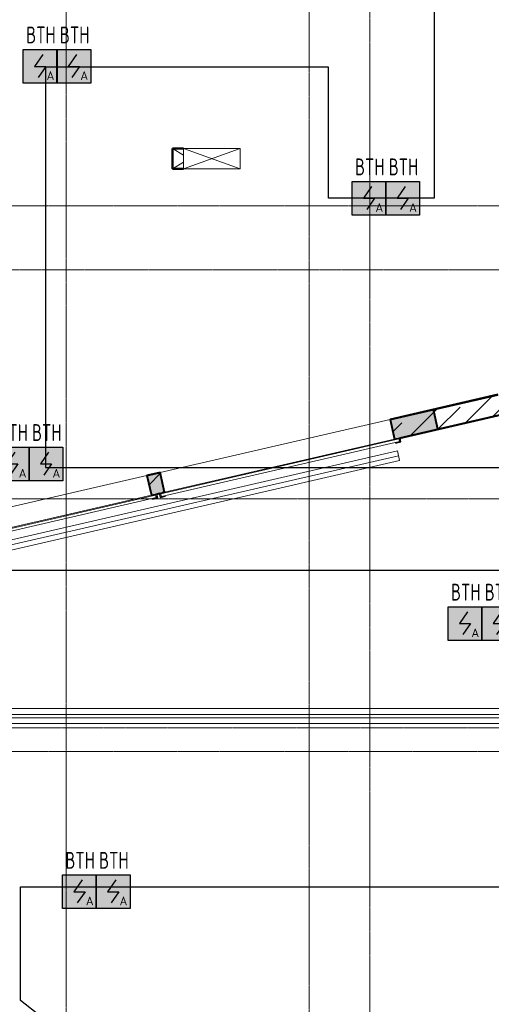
# Model space of a CAD drawing. Header units: millimetres. Extents: x -135639 to 224623, y -383017 to -59102.
# Tile 264 of 494: x 12723 to 19714, y -137025 to -122408. Entities that reach past the tile are written whole.
import ezdxf
from ezdxf.enums import TextEntityAlignment as Align

# ---------------------------------------------------------------- set-up
doc = ezdxf.new("R2010")
doc.units = ezdxf.units.MM
doc.linetypes.add('CONTINOUS', pattern=[0])
doc.linetypes.add('Линия сетки', pattern=[25, 20, -2.5, 0, -2.5])
for name, color, linetype, lineweight in [('A-000-M_MASS', 7, 'Continuous', 18), ('A-200-M_WALL', 7, 'Continuous', 18), ('A-200-M_WALL_EXT', 7, 'Continuous', 18), ('A-200-M_WALL_INT', 7, 'Continuous', 18), ('A-200-M_WALL_PAT', 7, 'Continuous', 40), ('A-314-M_WINDOW', 7, 'Continuous', 18), ('A-314-M_WINDOW_OPEN', 7, 'Continuous', 18), ('A-325-M_DOOR', 7, 'Continuous', 18), ('A-325-M_DOOR_OPENING', 7, 'Continuous', 18), ('M-567-M_MECH_EQP', 7, 'Continuous', 18), ('Z-030-M_GRID', 7, 'Continuous', 9), ('Z-060-M_DETAIL', 7, 'Continuous', 18), ('ПС', 7, 'Continuous', 40), ('СС-011-ПОЖ-СИГНАЛИЗАЦИЯ', 1, 'Continuous', 30)]:
    doc.layers.add(name, color=color, linetype=linetype, lineweight=lineweight)
doc.styles.add('1111', font='isocpeur.ttf')

# ---------------------------------------------------------------- blocks, each defined once
blk = doc.blocks.new('CP_ДШ_Hanytex_TopJoint 24C - CP_ДШ_Hanytex_TopJoint 24C-3950292-B1_-7_650_')
at = {"layer": 'A-000-M_MASS', "color": 253, "true_color": 0xaaaaaa}
for p, q in [((0, -25), (0, 110)), ((150, 110), (0, 110)), ((150, 25), (0, 25)), ((0, 25), (0, -25)), ((12200, 110), (190, 110)), ((12200, 25), (190, 25)), ((12200, 110), (12200, -25)), ((12200, -25), (12200, 25)), ((1722, -25), (12200, -25)), ((12200, -110), (1760, -110))]:
    blk.add_line(p, q, dxfattribs=at)
blk = doc.blocks.new('Канал RECYFIX - PolyMax Basic ЛВ-10_15_08-4253537-B1_-7_650_')
at = {"layer": 'M-567-M_MECH_EQP', "color": 253, "lineweight": 9, "true_color": 0xaaaaaa}
for p, q in [((0, 73), (7200, 73)), ((0, -73), (0, 73)), ((0, 0), (7200, 0)), ((7200, 73), (7200, -73)), ((7200, -73), (0, -73))]:
    blk.add_line(p, q, dxfattribs=at)
blk = doc.blocks.new('101_Ворота рулонные - 3500х2470_h__EI60-4209125-B1_-7_650_')
at = {"layer": 'A-325-M_DOOR', "color": 253, "lineweight": 30, "true_color": 0xaaaaaa}
for p, q in [((-1750, -150), (-1830, -150)), ((-1830, -150), (-1830, -210)), ((-1830, -210), (-1750, -210)), ((-1828, -208), (-1828, -152)), ((-1828, -152), (-1750, -152)), ((-1750, -208), (-1828, -208)), ((-1750, -152), (-1750, -150)), ((-1750, -210), (-1750, -208)), ((1830, -150), (1750, -150)), ((1750, -150), (1750, -152)), ((1750, -152), (1828, -152)), ((1750, -208), (1750, -210)), ((1828, -208), (1750, -208)), ((1750, -210), (1830, -210)), ((1828, -152), (1828, -208)), ((1830, -210), (1830, -150))]:
    blk.add_line(p, q, dxfattribs=at)
at = {"layer": 'A-325-M_DOOR', "color": 253, "true_color": 0xaaaaaa}
for p, q in [((-1810, -200), (-1810, -160)), ((1810, -160), (-1810, -160)), ((-1810, -200), (1810, -200)), ((1810, -160), (1810, -200))]:
    blk.add_line(p, q, dxfattribs=at)
blk = doc.blocks.new('135_SLK_GD_AR_rvt-1-B1_-7_650_')
at = {"layer": 'A-200-M_WALL_PAT', "lineweight": 18, "true_color": 0xcbcbcb}
h = blk.add_hatch(color=9, dxfattribs=at)
h.paths.add_polyline_path([(19247, 62529), (19403, 62565), (19336, 62857), (19179, 62821), (19242, 62547)])
h.paths.add_polyline_path([(22814, 63352), (23009, 63397), (22941, 63689), (22746, 63644), (22813, 63356)])
h.paths.add_polyline_path([(26419, 64184), (27061, 64332), (26994, 64625), (26352, 64476), (26418, 64188)])
at = {"layer": 'A-200-M_WALL', "color": 253, "lineweight": 40, "true_color": 0xaaaaaa}
for p, q in [((26994, 64625), (26352, 64476)), ((27061, 64332), (26994, 64625)), ((26352, 64476), (26419, 64184)), ((26497, 64202), (27061, 64332)), ((22941, 63689), (22746, 63644)), ((22746, 63644), (22814, 63352)), ((23009, 63397), (22941, 63689)), ((22892, 63370), (22931, 63379))]:
    blk.add_line(p, q, dxfattribs=at)
at = {"layer": 'A-200-M_WALL_INT', "color": 253, "lineweight": 40, "true_color": 0xaaaaaa}
for p, q in [((27948, 64847), (26351, 64478)), ((26352, 64476), (27948, 64845)), ((26351, 64478), (26352, 64476)), ((28250, 64607), (26497, 64202)), ((26497, 64200), (28250, 64605)), ((22941, 63691), (22746, 63646)), ((22746, 63644), (22941, 63689)), ((22746, 63646), (22746, 63644)), ((22941, 63689), (22941, 63691)), ((22931, 63379), (22892, 63370)), ((22892, 63368), (22931, 63377))]:
    blk.add_line(p, q, dxfattribs=at)
at = {"layer": 'A-000-M_MASS', "color": 253, "lineweight": 18, "true_color": 0xaaaaaa, "rotation": 180}
blk.add_blockref('CP_ДШ_Hanytex_TopJoint 24C - CP_ДШ_Hanytex_TopJoint 24C-3950292-B1_-7_650_', (31950, 60075), dxfattribs=at)
at = {"layer": 'A-325-M_DOOR', "color": 253, "lineweight": 18, "true_color": 0xaaaaaa, "rotation": 12.9968661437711}
for p in [(24680, 63937), (21075, 63105)]:
    blk.add_blockref('101_Ворота рулонные - 3500х2470_h__EI60-4209125-B1_-7_650_', p, dxfattribs=at)
at = {"layer": 'M-567-M_MECH_EQP', "color": 253, "lineweight": 18, "true_color": 0xaaaaaa, "rotation": 12.9968661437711}
blk.add_blockref('Канал RECYFIX - PolyMax Basic ЛВ-10_15_08-4253537-B1_-7_650_', (19460, 62321), dxfattribs=at)
blk = doc.blocks.new('231_ADSK_Дверь_Проем - ADSK_Дверь_Проем-2217376-B1_-7_650_')
at = {"layer": 'A-325-M_DOOR_OPENING', "color": 253, "true_color": 0xaaaaaa}
for p, q in [((-1750, 150), (1750, 150)), ((-1750, -150), (1750, -150))]:
    blk.add_line(p, q, dxfattribs=at)
blk = doc.blocks.new('231_Отверстие прямоуг _Окно_Стена_ - Ниша под балку-2513483-B1_-7_650_')
at = {"layer": 'A-314-M_WINDOW', "color": 253, "lineweight": 50, "true_color": 0xaaaaaa}
for p, q in [((-125, -150), (-125, 150)), ((-125, 150), (40, 150)), ((40, -150), (-125, -150))]:
    blk.add_line(p, q, dxfattribs=at)
at = {"layer": 'Z-060-M_DETAIL', "color": 253, "true_color": 0xaaaaaa}
for p, q in [((-125, 150), (-125, -150)), ((40, 150), (-125, 150)), ((-125, 150), (40, 51)), ((40, -51), (-125, -150)), ((-125, -150), (40, -150))]:
    blk.add_line(p, q, dxfattribs=at)
blk = doc.blocks.new('231_Отверстие прямоуг _Окно_Стена_-Без выреза - Отв_КР для раскоса-2491576-B1_-7_650_')
at = {"layer": 'A-314-M_WINDOW_OPEN', "color": 253, "true_color": 0xaaaaaa}
for p, q in [((-295, 151), (545, 151)), ((545, 151), (-295, 151)), ((545, -151), (-295, -151)), ((-295, -151), (545, -151))]:
    blk.add_line(p, q, dxfattribs=at)
at = {"layer": 'A-314-M_WINDOW_OPEN', "color": 253, "lineweight": 9, "true_color": 0xaaaaaa}
for p, q in [((363.75, 151), (-295, 151)), ((545, 151), (363.75, 151)), ((-295, -151), (-113.75, -151)), ((-113.75, -151), (545, -151))]:
    blk.add_line(p, q, dxfattribs=at)
at = {"layer": 'Z-060-M_DETAIL', "color": 253, "true_color": 0xaaaaaa}
for p, q in [((-295, 150), (-295, -150)), ((545, 150), (-295, 150)), ((545, 150), (-295, -150)), ((-295, 150), (545, -150)), ((545, 150), (545, -150)), ((-295, -150), (545, -150))]:
    blk.add_line(p, q, dxfattribs=at)
blk = doc.blocks.new('135_SLK_K1-2-3_KR_rvt-1-B1_-7_650_')
at = {"layer": 'A-200-M_WALL_PAT', "lineweight": 9, "true_color": 0xaaaaaa}
h = blk.add_hatch(dxfattribs=at)
h.set_pattern_fill('FP_20', color=253, style=0, pattern_type=2)
h.set_pattern_definition([(45, (0, 0), (-314.309, 314.309), []), (45, (314.3, 0), (-314.309, 314.309), [555.625, -111.125, 3.353, -107.772])])
h.paths.add_polyline_path([(18924, 62454), (19403, 62565), (19336, 62857), (18852, 62746), (18887, 62600)])
h.paths.add_polyline_path([(22814, 63352), (23009, 63397), (22941, 63689), (22746, 63644), (22813, 63356)])
h.paths.add_polyline_path([(26419, 64184), (28250, 64607), (28250, 64915), (26352, 64476), (26418, 64188)])
at = {"layer": 'A-200-M_WALL_EXT', "color": 253, "lineweight": 40, "true_color": 0xaaaaaa}
for p, q in [((27950, 64845), (26352, 64476)), ((26352, 64476), (26419, 64184)), ((26497, 64202), (28250, 64607)), ((22941, 63689), (22746, 63644)), ((22746, 63644), (22814, 63352)), ((23009, 63397), (22941, 63689)), ((22892, 63370), (22931, 63379))]:
    blk.add_line(p, q, dxfattribs=at)
at = {"layer": 'A-314-M_WINDOW', "color": 253, "lineweight": 18, "true_color": 0xaaaaaa}
for name, p in [('231_Отверстие прямоуг _Окно_Стена_ - Ниша под балку-2513483-B1_-7_650_', (23250, 68350)), ('231_Отверстие прямоуг _Окно_Стена_-Без выреза - Отв_КР для раскоса-2491576-B1_-7_650_', (23585, 68350))]:
    blk.add_blockref(name, p, dxfattribs=at)
at = {"layer": 'A-325-M_DOOR', "color": 253, "lineweight": 18, "true_color": 0xaaaaaa, "rotation": 192.9968661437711}
for p in [(24680, 63937), (21075, 63105)]:
    blk.add_blockref('231_ADSK_Дверь_Проем - ADSK_Дверь_Проем-2217376-B1_-7_650_', p, dxfattribs=at)
blk = doc.blocks.new('-1 эт')
at = {"layer": 'Z-030-M_GRID', "color": 253, "linetype": 'Линия сетки', "true_color": 0xaaaaaa}
for p, q in [((21550, -19699.8), (21550, 89251.2)), ((25150, -19699.5), (25150, 89251.4)), ((26050, -19701.1), (26050, 89249.9)), ((155950.9, 67650), (-3682.2, 67650)), ((155947.6, 66700), (-3682.2, 66700)), ((155947.8, 63300), (-3682, 63300)), ((154678, 59900), (-3681.8, 59900)), ((155950.9, 59550), (-3681.7, 59550))]:
    blk.add_line(p, q, dxfattribs=at)
at = {"lineweight": 5}
for name in ['135_SLK_GD_AR_rvt-1-B1_-7_650_', '135_SLK_K1-2-3_KR_rvt-1-B1_-7_650_']:
    blk.add_blockref(name, (0, 0), dxfattribs=at)
blk = doc.blocks.new('*U4706')
at = {"lineweight": 35, "true_color": 0xffffff}
h = blk.add_hatch(color=7, dxfattribs=at)
h.dxf.hatch_style = 1
h.paths.add_polyline_path([(0, 500), (0, 0), (500, 0), (500, 500)])
at = {"color": 1, "linetype": 'ByBlock', "lineweight": -2}
for p, q in [((289, 426), (167, 250)), ((167, 250), (333, 250)), ((333, 250), (219, 86))]:
    blk.add_line(p, q, dxfattribs=at)
at = {"color": 1, "linetype": 'ByBlock', "lineweight": -2, "ltscale": 0.1}
blk.add_lwpolyline([(0, 500), (500, 500), (500, 0), (0, 0)], close=True, dxfattribs=at)
at = {"color": 1, "linetype": 'ByBlock', "lineweight": -2, "ltscale": 1000, "style": '1111'}
blk.add_text('A', height=128, dxfattribs=at).set_placement((403, 49), align=Align.CENTER)
at = {"color": 0, "linetype": 'ByBlock', "lineweight": -2, "style": '1111'}
blk.add_attdef('INDEX', (-63, -235), '', height=125, dxfattribs=at)
at = {"color": 0, "linetype": 'ByBlock', "lineweight": -2, "style": '1111', "flags": 1}
for tag, p in [('NAME_DEVICE', (-64, -421)), ('NUM_POM', (-82, -847))]:
    blk.add_attdef(tag, p, '', height=125, dxfattribs=at)
at = {"color": 0, "linetype": 'ByBlock', "lineweight": -2, "style": '1111', "width": 0.7}
blk.add_attdef('NUM_DEVICE', (-64, -630), '', height=125, dxfattribs=at)

msp = doc.modelspace()

# ---------------------------------------------------------------- linework, layer by layer
at = {"layer": 'СС-011-ПОЖ-СИГНАЛИЗАЦИЯ', "lineweight": 30}
for points in [[(19865, -130583), (6898, -130583), (5216, -130001), (5216, -121755), (4246, -121755), (4246, -119375), (-1429, -119375), (-3613, -119375), (-3613, -116732), (-5350, -116732), (-5350, -113251), (-1972, -110132), (-855, -110132), (-855, -111600), (9110, -111600), (9110, -110114), (12426, -110114), (12426, -111464), (16170, -111464), (16170, -110036), (25886, -109979)], [(20125, -118405), (18868, -118405), (18868, -125058), (17302, -125058), (17302, -123113), (13108, -123113), (13108, -129058), (19865, -129058)], [(23028, -139818), (16351, -139818), (12733, -136968), (12733, -135281), (38015, -135281)]]:
    msp.add_lwpolyline(points, dxfattribs=at)

# ---------------------------------------------------------------- block references
msp.add_blockref('-1 эт', (-8137, -192821))
at = {"layer": 'ПС', "color": 7, "linetype": 'CONTINOUS', "lineweight": 30, "ltscale": 100}
ref = msp.add_blockref('*U4706', (12776, -123351), dxfattribs=dict(at, xscale=1.000736, yscale=1.000736, zscale=1.000736))
ref.add_attrib('NUM_DEVICE', 'BTH', dxfattribs={"layer": '0', "color": 0, "linetype": 'ByBlock', "lineweight": -2, "ltscale": 100, "height": 250.2, "style": '1111', "width": 0.7}).set_placement((13038, -122760), align=Align.CENTER)
ref = msp.add_blockref('*U4706', (13276, -123351), dxfattribs=dict(at, xscale=1.000736, yscale=1.000736, zscale=1.000736))
ref.add_attrib('NUM_DEVICE', 'BTH', dxfattribs={"layer": '0', "color": 0, "linetype": 'ByBlock', "lineweight": -2, "ltscale": 100, "height": 250.2, "style": '1111', "width": 0.7}).set_placement((13538, -122760), align=Align.CENTER)
ref = msp.add_blockref('*U4706', (17651, -125310), dxfattribs=dict(at, xscale=1.000736, yscale=1.000736, zscale=1.000736))
ref.add_attrib('NUM_DEVICE', 'BTH', dxfattribs={"layer": '0', "color": 0, "linetype": 'ByBlock', "lineweight": -2, "ltscale": 100, "height": 250.2, "style": '1111', "width": 0.7}).set_placement((17913, -124719), align=Align.CENTER)
ref = msp.add_blockref('*U4706', (18151, -125310), dxfattribs=dict(at, xscale=1.000736, yscale=1.000736, zscale=1.000736))
ref.add_attrib('NUM_DEVICE', 'BTH', dxfattribs={"layer": '0', "color": 0, "linetype": 'ByBlock', "lineweight": -2, "ltscale": 100, "height": 250.2, "style": '1111', "width": 0.7}).set_placement((18413, -124719), align=Align.CENTER)
ref = msp.add_blockref('*U4706', (12363, -129254), dxfattribs=dict(at, xscale=1.000736, yscale=1.000736, zscale=1.000736))
ref.add_attrib('NUM_DEVICE', 'BTH', dxfattribs={"layer": '0', "color": 0, "linetype": 'ByBlock', "lineweight": -2, "ltscale": 100, "height": 250.2, "style": '1111', "width": 0.7}).set_placement((12625, -128663), align=Align.CENTER)
ref = msp.add_blockref('*U4706', (12863, -129254), dxfattribs=dict(at, xscale=1.000736, yscale=1.000736, zscale=1.000736))
ref.add_attrib('NUM_DEVICE', 'BTH', dxfattribs={"layer": '0', "color": 0, "linetype": 'ByBlock', "lineweight": -2, "ltscale": 100, "height": 250.2, "style": '1111', "width": 0.7}).set_placement((13125, -128663), align=Align.CENTER)
ref = msp.add_blockref('*U4706', (19074, -131623), dxfattribs=dict(at, xscale=1.000736, yscale=1.000736, zscale=1.000736))
ref.add_attrib('NUM_DEVICE', 'BTH', dxfattribs={"layer": '0', "color": 0, "linetype": 'ByBlock', "lineweight": -2, "ltscale": 100, "height": 250.2, "style": '1111', "width": 0.7}).set_placement((19336, -131032), align=Align.CENTER)
ref = msp.add_blockref('*U4706', (19574, -131623), dxfattribs=dict(at, xscale=1.000736, yscale=1.000736, zscale=1.000736))
ref.add_attrib('NUM_DEVICE', 'BTH', dxfattribs={"layer": '0', "color": 0, "linetype": 'ByBlock', "lineweight": -2, "ltscale": 100, "height": 250.2, "style": '1111', "width": 0.7}).set_placement((19836, -131032), align=Align.CENTER)
ref = msp.add_blockref('*U4706', (13358, -135604), dxfattribs=dict(at, xscale=1.000736, yscale=1.000736, zscale=1.000736))
ref.add_attrib('NUM_DEVICE', 'BTH', dxfattribs={"layer": '0', "color": 0, "linetype": 'ByBlock', "lineweight": -2, "ltscale": 100, "height": 250.2, "style": '1111', "width": 0.7}).set_placement((13619, -135013), align=Align.CENTER)
ref = msp.add_blockref('*U4706', (13858, -135604), dxfattribs=dict(at, xscale=1.000736, yscale=1.000736, zscale=1.000736))
ref.add_attrib('NUM_DEVICE', 'BTH', dxfattribs={"layer": '0', "color": 0, "linetype": 'ByBlock', "lineweight": -2, "ltscale": 100, "height": 250.2, "style": '1111', "width": 0.7}).set_placement((14119, -135013), align=Align.CENTER)

doc.saveas('drawing.dxf')
